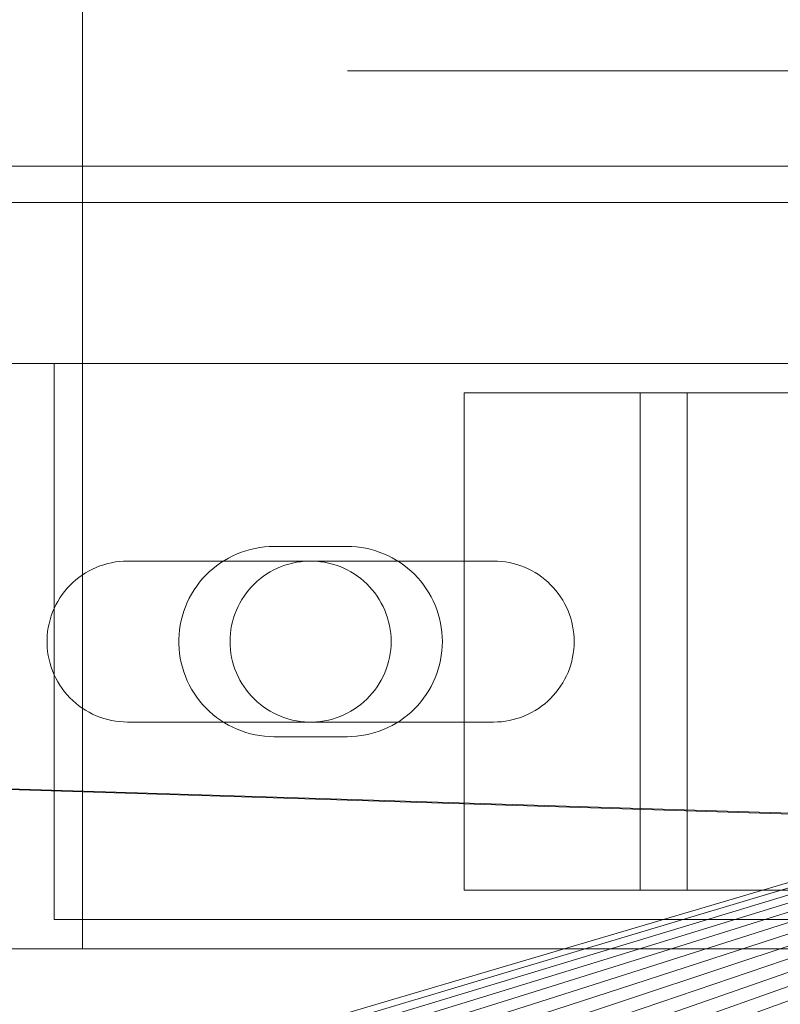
# Model space of a CAD drawing. Header units: millimetres. Extents: x -3490 to 61924, y -72580 to 6847.
# Tile 567 of 656: x 24178 to 24230, y -18254 to -18186. Entities that reach past the tile are written whole.
import ezdxf

# ---------------------------------------------------------------- set-up
doc = ezdxf.new("R2010")
doc.units = ezdxf.units.MM
for name, color, linetype, lineweight in [('superior_briquetadora', 7, 'Continuous', 0), ('superior_C02', 7, 'Continuous', 0), ('superior_C05', 7, 'Continuous', 0)]:
    doc.layers.add(name, color=color, linetype=linetype, lineweight=lineweight)

msp = doc.modelspace()

# ---------------------------------------------------------------- linework, layer by layer
at = {"layer": 'superior_briquetadora'}
for p, q in [((23870.067, -18210), (24350.067, -18210)), ((23870.067, -18210), (25830.067, -18210)), ((24230.067, -18210), (23954.067, -18210)), ((24243.401, -18210), (23954.067, -18210)), ((24052.224, -18298.106), (24350.067, -18210)), ((24054.359, -18298.423), (24350.067, -18210)), ((24350.067, -18210), (24056.454, -18298.947)), ((24350.067, -18210), (24058.487, -18299.675)), ((24350.067, -18210), (24060.438, -18300.598)), ((24350.067, -18210), (24062.29, -18301.708)), ((24350.067, -18210), (24064.024, -18302.994)), ((24350.067, -18210), (24065.624, -18304.444)), ((24350.067, -18210), (24067.074, -18306.043)), ((24350.067, -18210), (24068.36, -18307.777)), ((24350.067, -18210), (24069.47, -18309.629)), ((24350.067, -18210), (24070.393, -18311.581)), ((24150.067, -18210), (24230.067, -18210)), ((24350.067, -18210), (24150.067, -18210))]:
    msp.add_line(p, q, dxfattribs=at)
at = {"layer": 'superior_C02'}
for p, q in [((24181.982, -17750), (24181.982, -18250)), ((24524.933, -18250), (23830.921, -18228.298)), ((23832.7, -18228.298), (24526.711, -18250)), ((24634.01, -18250), (15575.415, -18250)), ((15576.913, -18250), (24635.508, -18250)), ((24181.982, -18250), (24174.346, -18250)), ((24181.982, -18250), (24174.531, -18250))]:
    msp.add_line(p, q, dxfattribs=at)
at = {"layer": 'superior_C05'}
for p, q in [((24200.207, -18190), (24200.083, -18190)), ((24200.456, -18190), (24200.207, -18190)), ((24200.827, -18190), (24200.456, -18190)), ((24201.321, -18190), (24200.827, -18190)), ((24201.936, -18190), (24201.321, -18190)), ((24202.671, -18190), (24201.936, -18190)), ((24203.524, -18190), (24202.671, -18190)), ((24204.492, -18190), (24203.524, -18190)), ((24204.156, -18190), (24204.042, -18190)), ((24204.385, -18190), (24204.156, -18190)), ((24204.727, -18190), (24204.385, -18190)), ((24205.574, -18190), (24204.492, -18190)), ((24205.182, -18190), (24204.727, -18190)), ((24205.748, -18190), (24205.182, -18190)), ((24206.766, -18190), (24205.574, -18190)), ((24206.425, -18190), (24205.748, -18190)), ((24207.21, -18190), (24206.425, -18190)), ((24208.066, -18190), (24206.766, -18190)), ((24208.102, -18190), (24207.21, -18190)), ((24209.471, -18190), (24208.066, -18190)), ((24209.098, -18190), (24208.102, -18190)), ((24210.196, -18190), (24209.098, -18190)), ((24210.976, -18190), (24209.471, -18190)), ((24211.393, -18190), (24210.196, -18190)), ((24212.578, -18190), (24210.976, -18190)), ((24212.686, -18190), (24211.393, -18190)), ((24214.274, -18190), (24212.578, -18190)), ((24214.072, -18190), (24212.686, -18190)), ((24215.548, -18190), (24214.072, -18190)), ((24216.059, -18190), (24214.274, -18190)), ((24217.109, -18190), (24215.548, -18190)), ((24217.928, -18190), (24216.059, -18190)), ((24218.752, -18190), (24217.109, -18190)), ((24219.877, -18190), (24217.928, -18190)), ((24220.474, -18190), (24218.752, -18190)), ((24221.901, -18190), (24219.877, -18190)), ((24222.268, -18190), (24220.474, -18190)), ((24223.996, -18190), (24221.901, -18190)), ((24224.132, -18190), (24222.268, -18190)), ((24226.155, -18190), (24223.996, -18190)), ((24226.061, -18190), (24224.132, -18190)), ((24228.049, -18190), (24226.061, -18190)), ((24228.373, -18190), (24226.155, -18190)), ((24230.091, -18190), (24228.049, -18190)), ((24230.646, -18190), (24228.373, -18190)), ((24135.067, -18196.5), (24365.067, -18196.5)), ((24160.067, -18199), (24340.067, -18199)), ((24180.067, -18248), (24180.067, -18210)), ((24180.067, -18210), (24320.067, -18210)), ((24208.067, -18212), (24228.164, -18212)), ((24208.067, -18246), (24208.067, -18212)), ((24208.067, -18212), (24220.067, -18212)), ((24223.277, -18212), (24220.067, -18212)), ((24220.067, -18246), (24220.067, -18212)), ((24223.277, -18246), (24223.277, -18212)), ((24223.277, -18212), (24223.955, -18212)), ((24223.955, -18212), (24224.694, -18212)), ((24224.694, -18212), (24225.491, -18212)), ((24225.491, -18212), (24226.345, -18212)), ((24226.345, -18212), (24227.254, -18212)), ((24227.254, -18212), (24228.215, -18212)), ((24228.164, -18212), (24271.971, -18212)), ((24228.215, -18212), (24229.226, -18212)), ((24229.226, -18212), (24230.285, -18212)), ((24194.42, -18222.532), (24194.099, -18222.573)), ((24194.743, -18222.508), (24194.42, -18222.532)), ((24195.067, -18222.5), (24194.743, -18222.508)), ((24195.067, -18222.5), (24200.067, -18222.5)), ((24200.067, -18222.5), (24200.386, -18222.508)), ((24200.705, -18222.531), (24200.386, -18222.508)), ((24201.021, -18222.57), (24200.705, -18222.531)), ((24192.247, -18223.144), (24191.959, -18223.292)), ((24192.543, -18223.01), (24192.247, -18223.144)), ((24192.844, -18222.892), (24192.543, -18223.01)), ((24193.152, -18222.789), (24192.844, -18222.892)), ((24193.464, -18222.701), (24193.152, -18222.789)), ((24193.78, -18222.629), (24193.464, -18222.701)), ((24194.099, -18222.573), (24193.78, -18222.629)), ((24201.336, -18222.625), (24201.021, -18222.57)), ((24201.647, -18222.695), (24201.336, -18222.625)), ((24201.954, -18222.78), (24201.647, -18222.695)), ((24202.257, -18222.88), (24201.954, -18222.78)), ((24202.555, -18222.995), (24202.257, -18222.88)), ((24202.847, -18223.124), (24202.555, -18222.995)), ((24203.132, -18223.268), (24202.847, -18223.124)), ((24182.931, -18223.932), (24183.186, -18223.832)), ((24183.186, -18223.832), (24183.446, -18223.744)), ((24183.446, -18223.744), (24183.71, -18223.67)), ((24183.71, -18223.67), (24183.978, -18223.609)), ((24183.978, -18223.609), (24184.248, -18223.561)), ((24184.248, -18223.561), (24184.52, -18223.527)), ((24184.52, -18223.527), (24184.793, -18223.507)), ((24184.793, -18223.507), (24185.067, -18223.5)), ((24185.067, -18223.5), (24210.067, -18223.5)), ((24191.143, -18223.819), (24190.889, -18224.021)), ((24191.406, -18223.629), (24191.143, -18223.819)), ((24191.678, -18223.454), (24191.406, -18223.629)), ((24191.959, -18223.292), (24191.678, -18223.454)), ((24195.305, -18223.987), (24195.558, -18223.88)), ((24195.558, -18223.88), (24195.816, -18223.786)), ((24195.816, -18223.786), (24196.078, -18223.706)), ((24196.078, -18223.706), (24196.344, -18223.638)), ((24196.344, -18223.638), (24196.612, -18223.584)), ((24196.612, -18223.584), (24196.884, -18223.543)), ((24196.884, -18223.543), (24197.156, -18223.515)), ((24197.156, -18223.515), (24197.43, -18223.502)), ((24197.43, -18223.502), (24197.705, -18223.502)), ((24197.705, -18223.502), (24197.979, -18223.515)), ((24197.979, -18223.515), (24198.251, -18223.543)), ((24198.251, -18223.543), (24198.523, -18223.584)), ((24198.523, -18223.584), (24198.791, -18223.638)), ((24198.791, -18223.638), (24199.057, -18223.706)), ((24199.057, -18223.706), (24199.319, -18223.786)), ((24199.319, -18223.786), (24199.577, -18223.88)), ((24199.577, -18223.88), (24199.83, -18223.987)), ((24203.409, -18223.425), (24203.132, -18223.268)), ((24203.679, -18223.595), (24203.409, -18223.425)), ((24203.94, -18223.779), (24203.679, -18223.595)), ((24204.191, -18223.975), (24203.94, -18223.779)), ((24210.067, -18223.5), (24210.337, -18223.507)), ((24210.337, -18223.507), (24210.607, -18223.526)), ((24210.607, -18223.526), (24210.875, -18223.56)), ((24210.875, -18223.56), (24211.14, -18223.606)), ((24211.14, -18223.606), (24211.404, -18223.665)), ((24211.404, -18223.665), (24211.664, -18223.737)), ((24211.664, -18223.737), (24211.92, -18223.822)), ((24211.92, -18223.822), (24212.172, -18223.919)), ((24181.747, -18224.616), (24181.969, -18224.456)), ((24181.969, -18224.456), (24182.2, -18224.307)), ((24182.2, -18224.307), (24182.437, -18224.17)), ((24182.437, -18224.17), (24182.681, -18224.045)), ((24182.681, -18224.045), (24182.931, -18223.932)), ((24190.414, -18224.461), (24190.194, -18224.699)), ((24190.646, -18224.235), (24190.414, -18224.461)), ((24190.889, -18224.021), (24190.646, -18224.235)), ((24194.138, -18224.7), (24194.357, -18224.534)), ((24194.357, -18224.534), (24194.583, -18224.38)), ((24194.583, -18224.38), (24194.817, -18224.237)), ((24194.817, -18224.237), (24195.058, -18224.106)), ((24195.058, -18224.106), (24195.305, -18223.987)), ((24199.83, -18223.987), (24200.077, -18224.106)), ((24200.077, -18224.106), (24200.317, -18224.237)), ((24200.317, -18224.237), (24200.551, -18224.38)), ((24200.551, -18224.38), (24200.778, -18224.534)), ((24200.778, -18224.534), (24200.997, -18224.7)), ((24204.433, -18224.184), (24204.191, -18223.975)), ((24204.664, -18224.404), (24204.433, -18224.184)), ((24204.884, -18224.635), (24204.664, -18224.404)), ((24212.172, -18223.919), (24212.419, -18224.028)), ((24212.419, -18224.028), (24212.66, -18224.149)), ((24212.66, -18224.149), (24212.895, -18224.282)), ((24212.895, -18224.282), (24213.123, -18224.427)), ((24213.123, -18224.427), (24213.344, -18224.582)), ((24180.944, -18225.361), (24181.13, -18225.16)), ((24181.13, -18225.16), (24181.327, -18224.968)), ((24181.327, -18224.968), (24181.532, -18224.787)), ((24181.532, -18224.787), (24181.747, -18224.616)), ((24189.79, -18225.206), (24189.607, -18225.473)), ((24189.986, -18224.947), (24189.79, -18225.206)), ((24190.194, -18224.699), (24189.986, -18224.947)), ((24193.536, -18225.259), (24193.727, -18225.063)), ((24193.727, -18225.063), (24193.928, -18224.876)), ((24193.928, -18224.876), (24194.138, -18224.7)), ((24200.997, -18224.7), (24201.207, -18224.876)), ((24201.207, -18224.876), (24201.408, -18225.063)), ((24201.408, -18225.063), (24201.599, -18225.259)), ((24205.092, -18224.876), (24204.884, -18224.635)), ((24205.288, -18225.128), (24205.092, -18224.876)), ((24205.472, -18225.389), (24205.288, -18225.128)), ((24213.344, -18224.582), (24213.557, -18224.748)), ((24213.557, -18224.748), (24213.761, -18224.925)), ((24213.761, -18224.925), (24213.957, -18225.111)), ((24213.957, -18225.111), (24214.143, -18225.306)), ((24180.447, -18226.016), (24180.602, -18225.789)), ((24180.602, -18225.789), (24180.767, -18225.571)), ((24180.767, -18225.571), (24180.944, -18225.361)), ((24189.438, -18225.75), (24189.283, -18226.035)), ((24189.607, -18225.473), (24189.438, -18225.75)), ((24192.874, -18226.132), (24193.023, -18225.902)), ((24193.023, -18225.902), (24193.183, -18225.679)), ((24193.183, -18225.679), (24193.354, -18225.465)), ((24193.354, -18225.465), (24193.536, -18225.259)), ((24201.599, -18225.259), (24201.781, -18225.465)), ((24201.781, -18225.465), (24201.952, -18225.679)), ((24201.952, -18225.679), (24202.112, -18225.902)), ((24202.112, -18225.902), (24202.261, -18226.132)), ((24205.643, -18225.658), (24205.472, -18225.389)), ((24205.8, -18225.936), (24205.643, -18225.658)), ((24214.143, -18225.306), (24214.319, -18225.511)), ((24214.319, -18225.511), (24214.485, -18225.724)), ((24214.485, -18225.724), (24214.641, -18225.944)), ((24180.054, -18226.738), (24180.173, -18226.491)), ((24180.173, -18226.491), (24180.304, -18226.25)), ((24180.304, -18226.25), (24180.447, -18226.016)), ((24189.143, -18226.327), (24189.017, -18226.625)), ((24189.283, -18226.035), (24189.143, -18226.327)), ((24192.612, -18226.614), (24192.737, -18226.37)), ((24192.737, -18226.37), (24192.874, -18226.132)), ((24202.261, -18226.132), (24202.398, -18226.37)), ((24202.398, -18226.37), (24202.523, -18226.614)), ((24205.943, -18226.221), (24205.8, -18225.936)), ((24206.073, -18226.513), (24205.943, -18226.221)), ((24206.188, -18226.81), (24206.073, -18226.513)), ((24214.641, -18225.944), (24214.785, -18226.172)), ((24214.785, -18226.172), (24214.918, -18226.407)), ((24214.918, -18226.407), (24215.039, -18226.648)), ((24179.773, -18227.51), (24179.854, -18227.248)), ((24179.854, -18227.248), (24179.948, -18226.991)), ((24179.948, -18226.991), (24180.054, -18226.738)), ((24188.81, -18227.24), (24188.73, -18227.554)), ((24188.906, -18226.93), (24188.81, -18227.24)), ((24189.017, -18226.625), (24188.906, -18226.93)), ((24192.312, -18227.379), (24192.399, -18227.119)), ((24192.399, -18227.119), (24192.499, -18226.864)), ((24192.499, -18226.864), (24192.612, -18226.614)), ((24202.523, -18226.614), (24202.636, -18226.864)), ((24202.636, -18226.864), (24202.736, -18227.119)), ((24202.736, -18227.119), (24202.823, -18227.379)), ((24206.288, -18227.113), (24206.188, -18226.81)), ((24206.373, -18227.421), (24206.288, -18227.113)), ((24215.039, -18226.648), (24215.149, -18226.895)), ((24215.149, -18226.895), (24215.246, -18227.147)), ((24215.246, -18227.147), (24215.331, -18227.403)), ((24179.651, -18228.045), (24179.705, -18227.776)), ((24179.705, -18227.776), (24179.773, -18227.51)), ((24188.666, -18227.871), (24188.618, -18228.192)), ((24188.73, -18227.554), (24188.666, -18227.871)), ((24192.129, -18228.18), (24192.177, -18227.91)), ((24192.177, -18227.91), (24192.238, -18227.643)), ((24192.238, -18227.643), (24192.312, -18227.379)), ((24202.823, -18227.379), (24202.897, -18227.643)), ((24202.897, -18227.643), (24202.958, -18227.91)), ((24202.958, -18227.91), (24203.006, -18228.18)), ((24206.443, -18227.732), (24206.373, -18227.421)), ((24206.497, -18228.046), (24206.443, -18227.732)), ((24215.331, -18227.403), (24215.403, -18227.664)), ((24215.403, -18227.664), (24215.462, -18227.927)), ((24215.462, -18227.927), (24215.508, -18228.193)), ((24179.569, -18228.863), (24179.583, -18228.589)), ((24179.583, -18228.589), (24179.61, -18228.316)), ((24179.61, -18228.316), (24179.651, -18228.045)), ((24188.586, -18228.514), (24188.57, -18228.838)), ((24188.618, -18228.192), (24188.586, -18228.514)), ((24192.074, -18228.726), (24192.095, -18228.452)), ((24192.095, -18228.452), (24192.129, -18228.18)), ((24203.006, -18228.18), (24203.04, -18228.452)), ((24203.04, -18228.452), (24203.061, -18228.726)), ((24206.536, -18228.363), (24206.497, -18228.046)), ((24206.56, -18228.681), (24206.536, -18228.363)), ((24215.508, -18228.193), (24215.541, -18228.461)), ((24215.541, -18228.461), (24215.561, -18228.73)), ((24179.569, -18229.137), (24179.569, -18228.863)), ((24179.583, -18229.411), (24179.569, -18229.137)), ((24188.57, -18228.838), (24188.57, -18229.162)), ((24188.57, -18229.162), (24188.586, -18229.486)), ((24192.067, -18229), (24192.074, -18228.726)), ((24192.074, -18229.274), (24192.067, -18229)), ((24192.095, -18229.548), (24192.074, -18229.274)), ((24203.061, -18229.274), (24203.04, -18229.548)), ((24203.067, -18229), (24203.061, -18228.726)), ((24203.067, -18229), (24203.061, -18229.274)), ((24206.567, -18229), (24206.56, -18228.681)), ((24206.56, -18229.319), (24206.567, -18229)), ((24215.561, -18229.27), (24215.541, -18229.539)), ((24215.567, -18229), (24215.561, -18228.73)), ((24215.567, -18229), (24215.561, -18229.27)), ((24179.61, -18229.684), (24179.583, -18229.411)), ((24179.651, -18229.955), (24179.61, -18229.684)), ((24179.705, -18230.224), (24179.651, -18229.955)), ((24188.586, -18229.486), (24188.618, -18229.808)), ((24188.618, -18229.808), (24188.666, -18230.129)), ((24192.129, -18229.82), (24192.095, -18229.548)), ((24192.177, -18230.09), (24192.129, -18229.82)), ((24203.006, -18229.82), (24202.958, -18230.09)), ((24203.04, -18229.548), (24203.006, -18229.82)), ((24206.443, -18230.268), (24206.497, -18229.954)), ((24206.497, -18229.954), (24206.536, -18229.637)), ((24206.536, -18229.637), (24206.56, -18229.319)), ((24215.508, -18229.807), (24215.462, -18230.073)), ((24215.541, -18229.539), (24215.508, -18229.807)), ((24179.773, -18230.49), (24179.705, -18230.224)), ((24179.854, -18230.752), (24179.773, -18230.49)), ((24188.666, -18230.129), (24188.73, -18230.446)), ((24188.73, -18230.446), (24188.81, -18230.76)), ((24192.238, -18230.357), (24192.177, -18230.09)), ((24192.312, -18230.621), (24192.238, -18230.357)), ((24192.399, -18230.881), (24192.312, -18230.621)), ((24202.823, -18230.621), (24202.736, -18230.881)), ((24202.897, -18230.357), (24202.823, -18230.621)), ((24202.958, -18230.09), (24202.897, -18230.357)), ((24206.288, -18230.887), (24206.373, -18230.579)), ((24206.373, -18230.579), (24206.443, -18230.268)), ((24215.331, -18230.597), (24215.246, -18230.853)), ((24215.403, -18230.336), (24215.331, -18230.597)), ((24215.462, -18230.073), (24215.403, -18230.336)), ((24179.948, -18231.009), (24179.854, -18230.752)), ((24180.054, -18231.262), (24179.948, -18231.009)), ((24180.173, -18231.509), (24180.054, -18231.262)), ((24188.81, -18230.76), (24188.906, -18231.07)), ((24188.906, -18231.07), (24189.017, -18231.375)), ((24192.499, -18231.136), (24192.399, -18230.881)), ((24192.612, -18231.386), (24192.499, -18231.136)), ((24202.636, -18231.136), (24202.523, -18231.386)), ((24202.736, -18230.881), (24202.636, -18231.136)), ((24206.073, -18231.487), (24206.188, -18231.19)), ((24206.188, -18231.19), (24206.288, -18230.887)), ((24215.149, -18231.105), (24215.039, -18231.352)), ((24215.246, -18230.853), (24215.149, -18231.105)), ((24180.304, -18231.75), (24180.173, -18231.509)), ((24180.447, -18231.984), (24180.304, -18231.75)), ((24189.017, -18231.375), (24189.143, -18231.673)), ((24189.143, -18231.673), (24189.283, -18231.965)), ((24189.283, -18231.965), (24189.438, -18232.25)), ((24192.737, -18231.63), (24192.612, -18231.386)), ((24192.874, -18231.868), (24192.737, -18231.63)), ((24193.023, -18232.098), (24192.874, -18231.868)), ((24202.261, -18231.868), (24202.112, -18232.098)), ((24202.398, -18231.63), (24202.261, -18231.868)), ((24202.523, -18231.386), (24202.398, -18231.63)), ((24205.8, -18232.064), (24205.943, -18231.779)), ((24205.943, -18231.779), (24206.073, -18231.487)), ((24214.785, -18231.828), (24214.641, -18232.056)), ((24214.918, -18231.593), (24214.785, -18231.828)), ((24215.039, -18231.352), (24214.918, -18231.593)), ((24180.602, -18232.211), (24180.447, -18231.984)), ((24180.767, -18232.429), (24180.602, -18232.211)), ((24180.944, -18232.639), (24180.767, -18232.429)), ((24181.13, -18232.84), (24180.944, -18232.639)), ((24189.438, -18232.25), (24189.607, -18232.527)), ((24189.607, -18232.527), (24189.79, -18232.794)), ((24193.183, -18232.321), (24193.023, -18232.098)), ((24193.354, -18232.535), (24193.183, -18232.321)), ((24193.536, -18232.741), (24193.354, -18232.535)), ((24201.781, -18232.535), (24201.599, -18232.741)), ((24201.952, -18232.321), (24201.781, -18232.535)), ((24202.112, -18232.098), (24201.952, -18232.321)), ((24205.288, -18232.872), (24205.472, -18232.611)), ((24205.472, -18232.611), (24205.643, -18232.342)), ((24205.643, -18232.342), (24205.8, -18232.064)), ((24214.319, -18232.489), (24214.143, -18232.694)), ((24214.485, -18232.276), (24214.319, -18232.489)), ((24214.641, -18232.056), (24214.485, -18232.276)), ((24181.327, -18233.032), (24181.13, -18232.84)), ((24181.532, -18233.213), (24181.327, -18233.032)), ((24181.747, -18233.384), (24181.532, -18233.213)), ((24189.79, -18232.794), (24189.986, -18233.053)), ((24189.986, -18233.053), (24190.194, -18233.301)), ((24190.194, -18233.301), (24190.414, -18233.539)), ((24193.727, -18232.937), (24193.536, -18232.741)), ((24193.928, -18233.124), (24193.727, -18232.937)), ((24194.138, -18233.3), (24193.928, -18233.124)), ((24194.357, -18233.466), (24194.138, -18233.3)), ((24200.997, -18233.3), (24200.778, -18233.466)), ((24201.207, -18233.124), (24200.997, -18233.3)), ((24201.408, -18232.937), (24201.207, -18233.124)), ((24201.599, -18232.741), (24201.408, -18232.937)), ((24204.884, -18233.365), (24205.092, -18233.124)), ((24205.092, -18233.124), (24205.288, -18232.872)), ((24213.557, -18233.252), (24213.344, -18233.418)), ((24213.761, -18233.075), (24213.557, -18233.252)), ((24213.957, -18232.889), (24213.761, -18233.075)), ((24214.143, -18232.694), (24213.957, -18232.889)), ((24181.969, -18233.544), (24181.747, -18233.384)), ((24182.2, -18233.693), (24181.969, -18233.544)), ((24182.437, -18233.83), (24182.2, -18233.693)), ((24182.681, -18233.955), (24182.437, -18233.83)), ((24182.931, -18234.068), (24182.681, -18233.955)), ((24190.414, -18233.539), (24190.646, -18233.765)), ((24190.646, -18233.765), (24190.889, -18233.979)), ((24190.889, -18233.979), (24191.143, -18234.181)), ((24194.583, -18233.62), (24194.357, -18233.466)), ((24194.817, -18233.763), (24194.583, -18233.62)), ((24195.058, -18233.894), (24194.817, -18233.763)), ((24195.305, -18234.013), (24195.058, -18233.894)), ((24200.077, -18233.894), (24199.83, -18234.013)), ((24200.317, -18233.763), (24200.077, -18233.894)), ((24200.551, -18233.62), (24200.317, -18233.763)), ((24200.778, -18233.466), (24200.551, -18233.62)), ((24204.191, -18234.025), (24204.433, -18233.816)), ((24204.433, -18233.816), (24204.664, -18233.596)), ((24204.664, -18233.596), (24204.884, -18233.365)), ((24212.419, -18233.972), (24212.172, -18234.081)), ((24212.66, -18233.851), (24212.419, -18233.972)), ((24212.895, -18233.718), (24212.66, -18233.851)), ((24213.123, -18233.573), (24212.895, -18233.718)), ((24213.344, -18233.418), (24213.123, -18233.573)), ((24183.186, -18234.168), (24182.931, -18234.068)), ((24183.446, -18234.256), (24183.186, -18234.168)), ((24183.71, -18234.33), (24183.446, -18234.256)), ((24183.978, -18234.391), (24183.71, -18234.33)), ((24184.248, -18234.439), (24183.978, -18234.391)), ((24184.52, -18234.473), (24184.248, -18234.439)), ((24184.793, -18234.493), (24184.52, -18234.473)), ((24185.067, -18234.5), (24184.793, -18234.493)), ((24210.067, -18234.5), (24185.067, -18234.5)), ((24191.143, -18234.181), (24191.406, -18234.371)), ((24191.406, -18234.371), (24191.678, -18234.546)), ((24191.678, -18234.546), (24191.959, -18234.708)), ((24195.558, -18234.12), (24195.305, -18234.013)), ((24195.816, -18234.214), (24195.558, -18234.12)), ((24196.078, -18234.294), (24195.816, -18234.214)), ((24196.344, -18234.362), (24196.078, -18234.294)), ((24196.612, -18234.416), (24196.344, -18234.362)), ((24196.884, -18234.457), (24196.612, -18234.416)), ((24197.156, -18234.485), (24196.884, -18234.457)), ((24197.43, -18234.498), (24197.156, -18234.485)), ((24197.705, -18234.498), (24197.43, -18234.498)), ((24197.979, -18234.485), (24197.705, -18234.498)), ((24198.251, -18234.457), (24197.979, -18234.485)), ((24198.523, -18234.416), (24198.251, -18234.457)), ((24198.791, -18234.362), (24198.523, -18234.416)), ((24199.057, -18234.294), (24198.791, -18234.362)), ((24199.319, -18234.214), (24199.057, -18234.294)), ((24199.577, -18234.12), (24199.319, -18234.214)), ((24199.83, -18234.013), (24199.577, -18234.12)), ((24203.132, -18234.732), (24203.409, -18234.575)), ((24203.409, -18234.575), (24203.679, -18234.405)), ((24203.679, -18234.405), (24203.94, -18234.221)), ((24203.94, -18234.221), (24204.191, -18234.025)), ((24210.337, -18234.493), (24210.067, -18234.5)), ((24210.607, -18234.474), (24210.337, -18234.493)), ((24210.875, -18234.44), (24210.607, -18234.474)), ((24211.14, -18234.394), (24210.875, -18234.44)), ((24211.404, -18234.335), (24211.14, -18234.394)), ((24211.664, -18234.263), (24211.404, -18234.335)), ((24211.92, -18234.178), (24211.664, -18234.263)), ((24212.172, -18234.081), (24211.92, -18234.178)), ((24191.959, -18234.708), (24192.247, -18234.856)), ((24192.247, -18234.856), (24192.543, -18234.99)), ((24192.543, -18234.99), (24192.844, -18235.108)), ((24192.844, -18235.108), (24193.152, -18235.211)), ((24193.152, -18235.211), (24193.464, -18235.299)), ((24193.464, -18235.299), (24193.78, -18235.371)), ((24201.336, -18235.375), (24201.647, -18235.305)), ((24201.647, -18235.305), (24201.954, -18235.22)), ((24201.954, -18235.22), (24202.257, -18235.12)), ((24202.257, -18235.12), (24202.555, -18235.005)), ((24202.555, -18235.005), (24202.847, -18234.876)), ((24202.847, -18234.876), (24203.132, -18234.732)), ((24193.78, -18235.371), (24194.099, -18235.427)), ((24194.099, -18235.427), (24194.42, -18235.468)), ((24194.42, -18235.468), (24194.743, -18235.492)), ((24195.067, -18235.5), (24194.743, -18235.492)), ((24200.067, -18235.5), (24195.067, -18235.5)), ((24200.067, -18235.5), (24200.386, -18235.492)), ((24200.386, -18235.492), (24200.705, -18235.469)), ((24200.705, -18235.469), (24201.021, -18235.43)), ((24201.021, -18235.43), (24201.336, -18235.375)), ((24208.067, -18246), (24228.164, -18246)), ((24208.067, -18246), (24220.067, -18246)), ((24220.067, -18246), (24223.277, -18246)), ((24223.277, -18246), (24223.955, -18246)), ((24223.955, -18246), (24224.694, -18246)), ((24224.694, -18246), (24225.491, -18246)), ((24225.491, -18246), (24226.345, -18246)), ((24226.345, -18246), (24227.254, -18246)), ((24227.254, -18246), (24228.215, -18246)), ((24228.164, -18246), (24271.971, -18246)), ((24228.215, -18246), (24229.226, -18246)), ((24229.226, -18246), (24230.285, -18246)), ((24180.067, -18248), (24320.067, -18248))]:
    msp.add_line(p, q, dxfattribs=at)

doc.saveas('drawing.dxf')
